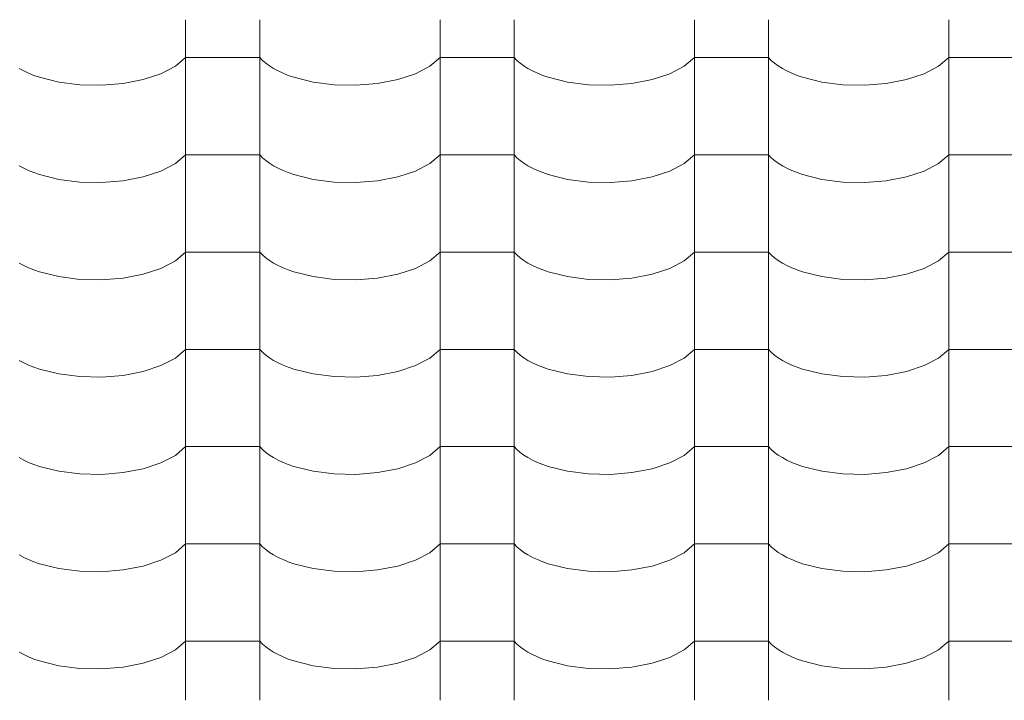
# Model space of a CAD drawing. Header units: millimetres. Extents: x -36478 to 31050, y -14815 to 11827.
# Tile 331 of 656: x -13374 to -12736, y 8977 to 9418. Entities that reach past the tile are written whole.
import ezdxf

# ---------------------------------------------------------------- set-up
doc = ezdxf.new("R2010")
doc.units = ezdxf.units.MM
doc.header["$MEASUREMENT"] = 0
doc.layers.add('Nové_Výplně - Povrchové', color=7, linetype='Continuous')

# ---------------------------------------------------------------- blocks, each defined once
blk = doc.blocks.new('*X13')
at = {"layer": 'Nové_Výplně - Povrchové', "color": 21, "linetype": 'Continuous', "lineweight": 20, "true_color": 0xffaaaa}
for p, q in [((-13266.72, 9418.5), (-13266.72, 9355.62)), ((-13218.69, 9418.5), (-13218.69, 9355.62)), ((-13101.72, 9418.5), (-13101.72, 9355.62)), ((-13053.69, 9418.5), (-13053.69, 9355.62)), ((-12936.72, 9418.5), (-12936.72, 9355.62)), ((-12888.69, 9418.5), (-12888.69, 9355.62)), ((-12771.72, 9418.5), (-12771.72, 9355.62)), ((-13282.7, 9383.41), (-13273.39, 9388.28)), ((-13273.39, 9388.28), (-13266.72, 9393.97)), ((-13242.71, 9393.97), (-13266.72, 9393.97)), ((-13218.69, 9393.97), (-13242.71, 9393.97)), ((-13218.69, 9393.97), (-13216.86, 9392.07)), ((-13216.86, 9392.07), (-13214.74, 9390.24)), ((-13214.74, 9390.24), (-13212.34, 9388.49)), ((-13212.34, 9388.49), (-13209.65, 9386.82)), ((-13117.7, 9383.41), (-13108.39, 9388.28)), ((-13108.39, 9388.28), (-13101.72, 9393.97)), ((-13077.71, 9393.97), (-13101.72, 9393.97)), ((-13053.69, 9393.97), (-13077.71, 9393.97)), ((-13053.69, 9393.97), (-13051.86, 9392.07)), ((-13051.86, 9392.07), (-13049.74, 9390.24)), ((-13049.74, 9390.24), (-13047.34, 9388.49)), ((-13047.34, 9388.49), (-13044.65, 9386.82)), ((-12952.7, 9383.41), (-12943.39, 9388.28)), ((-12943.39, 9388.28), (-12936.72, 9393.97)), ((-12912.71, 9393.97), (-12936.72, 9393.97)), ((-12888.69, 9393.97), (-12912.71, 9393.97)), ((-12888.69, 9393.97), (-12886.86, 9392.07)), ((-12886.86, 9392.07), (-12884.74, 9390.24)), ((-12884.74, 9390.24), (-12882.34, 9388.49)), ((-12882.34, 9388.49), (-12879.65, 9386.82)), ((-12787.7, 9383.41), (-12778.39, 9388.28)), ((-12778.39, 9388.28), (-12771.72, 9393.97)), ((-12747.71, 9393.97), (-12771.72, 9393.97)), ((-12723.69, 9393.97), (-12747.71, 9393.97)), ((-13374.65, 9386.82), (-13371.71, 9385.24)), ((-13371.71, 9385.24), (-13368.53, 9383.76)), ((-13368.53, 9383.76), (-13365.12, 9382.39)), ((-13365.12, 9382.39), (-13361.5, 9381.14)), ((-13294.18, 9379.62), (-13282.7, 9383.41)), ((-13209.65, 9386.82), (-13206.71, 9385.24)), ((-13206.71, 9385.24), (-13203.53, 9383.76)), ((-13203.53, 9383.76), (-13200.12, 9382.39)), ((-13200.12, 9382.39), (-13196.5, 9381.14)), ((-13129.18, 9379.62), (-13117.7, 9383.41)), ((-13044.65, 9386.82), (-13041.71, 9385.24)), ((-13041.71, 9385.24), (-13038.53, 9383.76)), ((-13038.53, 9383.76), (-13035.12, 9382.39)), ((-13035.12, 9382.39), (-13031.5, 9381.14)), ((-12964.18, 9379.62), (-12952.7, 9383.41)), ((-12879.65, 9386.82), (-12876.71, 9385.24)), ((-12876.71, 9385.24), (-12873.53, 9383.76)), ((-12873.53, 9383.76), (-12870.12, 9382.39)), ((-12870.12, 9382.39), (-12866.5, 9381.14)), ((-12799.18, 9379.62), (-12787.7, 9383.41)), ((-13361.5, 9381.14), (-13349.05, 9378.03)), ((-13349.05, 9378.03), (-13335.39, 9376.28)), ((-13335.39, 9376.28), (-13321.21, 9375.96)), ((-13321.21, 9375.96), (-13307.24, 9377.09)), ((-13307.24, 9377.09), (-13294.18, 9379.62)), ((-13196.5, 9381.14), (-13184.05, 9378.03)), ((-13184.05, 9378.03), (-13170.39, 9376.28)), ((-13170.39, 9376.28), (-13156.21, 9375.96)), ((-13156.21, 9375.96), (-13142.24, 9377.09)), ((-13142.24, 9377.09), (-13129.18, 9379.62)), ((-13031.5, 9381.14), (-13019.05, 9378.03)), ((-13019.05, 9378.03), (-13005.39, 9376.28)), ((-13005.39, 9376.28), (-12991.21, 9375.96)), ((-12991.21, 9375.96), (-12977.24, 9377.09)), ((-12977.24, 9377.09), (-12964.18, 9379.62)), ((-12866.5, 9381.14), (-12854.05, 9378.03)), ((-12854.05, 9378.03), (-12840.39, 9376.28)), ((-12840.39, 9376.28), (-12826.21, 9375.96)), ((-12826.21, 9375.96), (-12812.24, 9377.09)), ((-12812.24, 9377.09), (-12799.18, 9379.62)), ((-13266.72, 9355.39), (-13266.72, 9292.52)), ((-13218.69, 9355.39), (-13218.69, 9292.52)), ((-13101.72, 9355.39), (-13101.72, 9292.52)), ((-13053.69, 9355.39), (-13053.69, 9292.52)), ((-12936.72, 9355.39), (-12936.72, 9292.52)), ((-12888.69, 9355.39), (-12888.69, 9292.52)), ((-12771.72, 9355.39), (-12771.72, 9292.52)), ((-13273.39, 9325.17), (-13266.72, 9330.86)), ((-13242.71, 9330.86), (-13266.72, 9330.86)), ((-13218.69, 9330.86), (-13242.71, 9330.86)), ((-13218.69, 9330.86), (-13216.86, 9328.97)), ((-13108.39, 9325.17), (-13101.72, 9330.86)), ((-13077.71, 9330.86), (-13101.72, 9330.86)), ((-13053.69, 9330.86), (-13077.71, 9330.86)), ((-13053.69, 9330.86), (-13051.86, 9328.97)), ((-12943.39, 9325.17), (-12936.72, 9330.86)), ((-12912.71, 9330.86), (-12936.72, 9330.86)), ((-12888.69, 9330.86), (-12912.71, 9330.86)), ((-12888.69, 9330.86), (-12886.86, 9328.97)), ((-12778.39, 9325.17), (-12771.72, 9330.86)), ((-12747.71, 9330.86), (-12771.72, 9330.86)), ((-12723.69, 9330.86), (-12747.71, 9330.86)), ((-13282.7, 9320.31), (-13273.39, 9325.17)), ((-13216.86, 9328.97), (-13214.74, 9327.14)), ((-13214.74, 9327.14), (-13212.34, 9325.38)), ((-13212.34, 9325.38), (-13209.65, 9323.71)), ((-13117.7, 9320.31), (-13108.39, 9325.17)), ((-13051.86, 9328.97), (-13049.74, 9327.14)), ((-13049.74, 9327.14), (-13047.34, 9325.38)), ((-13047.34, 9325.38), (-13044.65, 9323.71)), ((-12952.7, 9320.31), (-12943.39, 9325.17)), ((-12886.86, 9328.97), (-12884.74, 9327.14)), ((-12884.74, 9327.14), (-12882.34, 9325.38)), ((-12882.34, 9325.38), (-12879.65, 9323.71)), ((-12787.7, 9320.31), (-12778.39, 9325.17)), ((-13374.65, 9323.71), (-13371.71, 9322.13)), ((-13371.71, 9322.13), (-13368.53, 9320.65)), ((-13368.53, 9320.65), (-13365.12, 9319.28)), ((-13365.12, 9319.28), (-13361.5, 9318.03)), ((-13361.5, 9318.03), (-13349.05, 9314.93)), ((-13294.18, 9316.51), (-13282.7, 9320.31)), ((-13209.65, 9323.71), (-13206.71, 9322.13)), ((-13206.71, 9322.13), (-13203.53, 9320.65)), ((-13203.53, 9320.65), (-13200.12, 9319.28)), ((-13200.12, 9319.28), (-13196.5, 9318.03)), ((-13196.5, 9318.03), (-13184.05, 9314.93)), ((-13129.18, 9316.51), (-13117.7, 9320.31)), ((-13044.65, 9323.71), (-13041.71, 9322.13)), ((-13041.71, 9322.13), (-13038.53, 9320.65)), ((-13038.53, 9320.65), (-13035.12, 9319.28)), ((-13035.12, 9319.28), (-13031.5, 9318.03)), ((-13031.5, 9318.03), (-13019.05, 9314.93)), ((-12964.18, 9316.51), (-12952.7, 9320.31)), ((-12879.65, 9323.71), (-12876.71, 9322.13)), ((-12876.71, 9322.13), (-12873.53, 9320.65)), ((-12873.53, 9320.65), (-12870.12, 9319.28)), ((-12870.12, 9319.28), (-12866.5, 9318.03)), ((-12866.5, 9318.03), (-12854.05, 9314.93)), ((-12799.18, 9316.51), (-12787.7, 9320.31)), ((-13349.05, 9314.93), (-13335.39, 9313.17)), ((-13335.39, 9313.17), (-13321.21, 9312.85)), ((-13321.21, 9312.85), (-13307.24, 9313.99)), ((-13307.24, 9313.99), (-13294.18, 9316.51)), ((-13184.05, 9314.93), (-13170.39, 9313.17)), ((-13170.39, 9313.17), (-13156.21, 9312.85)), ((-13156.21, 9312.85), (-13142.24, 9313.99)), ((-13142.24, 9313.99), (-13129.18, 9316.51)), ((-13019.05, 9314.93), (-13005.39, 9313.17)), ((-13005.39, 9313.17), (-12991.21, 9312.85)), ((-12991.21, 9312.85), (-12977.24, 9313.99)), ((-12977.24, 9313.99), (-12964.18, 9316.51)), ((-12854.05, 9314.93), (-12840.39, 9313.17)), ((-12840.39, 9313.17), (-12826.21, 9312.85)), ((-12826.21, 9312.85), (-12812.24, 9313.99)), ((-12812.24, 9313.99), (-12799.18, 9316.51)), ((-13266.72, 9292.29), (-13266.72, 9229.41)), ((-13218.69, 9292.29), (-13218.69, 9229.41)), ((-13101.72, 9292.29), (-13101.72, 9229.41)), ((-13053.69, 9292.29), (-13053.69, 9229.41)), ((-12936.72, 9292.29), (-12936.72, 9229.41)), ((-12888.69, 9292.29), (-12888.69, 9229.41)), ((-12771.72, 9292.29), (-12771.72, 9229.41)), ((-13273.39, 9262.07), (-13266.72, 9267.76)), ((-13242.71, 9267.76), (-13266.72, 9267.76)), ((-13218.69, 9267.76), (-13242.71, 9267.76)), ((-13218.69, 9267.76), (-13216.86, 9265.86)), ((-13108.39, 9262.07), (-13101.72, 9267.76)), ((-13077.71, 9267.76), (-13101.72, 9267.76)), ((-13053.69, 9267.76), (-13077.71, 9267.76)), ((-13053.69, 9267.76), (-13051.86, 9265.86)), ((-12943.39, 9262.07), (-12936.72, 9267.76)), ((-12912.71, 9267.76), (-12936.72, 9267.76)), ((-12888.69, 9267.76), (-12912.71, 9267.76)), ((-12888.69, 9267.76), (-12886.86, 9265.86)), ((-12778.39, 9262.07), (-12771.72, 9267.76)), ((-12747.71, 9267.76), (-12771.72, 9267.76)), ((-12723.69, 9267.76), (-12747.71, 9267.76)), ((-13374.65, 9260.61), (-13371.71, 9259.03)), ((-13282.7, 9257.2), (-13273.39, 9262.07)), ((-13216.86, 9265.86), (-13214.74, 9264.03)), ((-13214.74, 9264.03), (-13212.34, 9262.28)), ((-13212.34, 9262.28), (-13209.65, 9260.61)), ((-13209.65, 9260.61), (-13206.71, 9259.03)), ((-13117.7, 9257.2), (-13108.39, 9262.07)), ((-13051.86, 9265.86), (-13049.74, 9264.03)), ((-13049.74, 9264.03), (-13047.34, 9262.28)), ((-13047.34, 9262.28), (-13044.65, 9260.61)), ((-13044.65, 9260.61), (-13041.71, 9259.03)), ((-12952.7, 9257.2), (-12943.39, 9262.07)), ((-12886.86, 9265.86), (-12884.74, 9264.03)), ((-12884.74, 9264.03), (-12882.34, 9262.28)), ((-12882.34, 9262.28), (-12879.65, 9260.61)), ((-12879.65, 9260.61), (-12876.71, 9259.03)), ((-12787.7, 9257.2), (-12778.39, 9262.07)), ((-13371.71, 9259.03), (-13368.53, 9257.55)), ((-13368.53, 9257.55), (-13365.12, 9256.18)), ((-13365.12, 9256.18), (-13361.5, 9254.93)), ((-13361.5, 9254.93), (-13349.05, 9251.82)), ((-13294.18, 9253.41), (-13282.7, 9257.2)), ((-13206.71, 9259.03), (-13203.53, 9257.55)), ((-13203.53, 9257.55), (-13200.12, 9256.18)), ((-13200.12, 9256.18), (-13196.5, 9254.93)), ((-13196.5, 9254.93), (-13184.05, 9251.82)), ((-13129.18, 9253.41), (-13117.7, 9257.2)), ((-13041.71, 9259.03), (-13038.53, 9257.55)), ((-13038.53, 9257.55), (-13035.12, 9256.18)), ((-13035.12, 9256.18), (-13031.5, 9254.93)), ((-13031.5, 9254.93), (-13019.05, 9251.82)), ((-12964.18, 9253.41), (-12952.7, 9257.2)), ((-12876.71, 9259.03), (-12873.53, 9257.55)), ((-12873.53, 9257.55), (-12870.12, 9256.18)), ((-12870.12, 9256.18), (-12866.5, 9254.93)), ((-12866.5, 9254.93), (-12854.05, 9251.82)), ((-12799.18, 9253.41), (-12787.7, 9257.2)), ((-13349.05, 9251.82), (-13335.39, 9250.07)), ((-13335.39, 9250.07), (-13321.21, 9249.75)), ((-13321.21, 9249.75), (-13307.24, 9250.88)), ((-13307.24, 9250.88), (-13294.18, 9253.41)), ((-13184.05, 9251.82), (-13170.39, 9250.07)), ((-13170.39, 9250.07), (-13156.21, 9249.75)), ((-13156.21, 9249.75), (-13142.24, 9250.88)), ((-13142.24, 9250.88), (-13129.18, 9253.41)), ((-13019.05, 9251.82), (-13005.39, 9250.07)), ((-13005.39, 9250.07), (-12991.21, 9249.75)), ((-12991.21, 9249.75), (-12977.24, 9250.88)), ((-12977.24, 9250.88), (-12964.18, 9253.41)), ((-12854.05, 9251.82), (-12840.39, 9250.07)), ((-12840.39, 9250.07), (-12826.21, 9249.75)), ((-12826.21, 9249.75), (-12812.24, 9250.88)), ((-12812.24, 9250.88), (-12799.18, 9253.41)), ((-13266.72, 9229.18), (-13266.72, 9166.31)), ((-13218.69, 9229.18), (-13218.69, 9166.31)), ((-13101.72, 9229.18), (-13101.72, 9166.31)), ((-13053.69, 9229.18), (-13053.69, 9166.31)), ((-12936.72, 9229.18), (-12936.72, 9166.31)), ((-12888.69, 9229.18), (-12888.69, 9166.31)), ((-12771.72, 9229.18), (-12771.72, 9166.31)), ((-13273.39, 9198.96), (-13266.72, 9204.65)), ((-13242.71, 9204.65), (-13266.72, 9204.65)), ((-13218.69, 9204.65), (-13242.71, 9204.65)), ((-13218.69, 9204.65), (-13216.86, 9202.76)), ((-13108.39, 9198.96), (-13101.72, 9204.65)), ((-13077.71, 9204.65), (-13101.72, 9204.65)), ((-13053.69, 9204.65), (-13077.71, 9204.65)), ((-13053.69, 9204.65), (-13051.86, 9202.76)), ((-12943.39, 9198.96), (-12936.72, 9204.65)), ((-12912.71, 9204.65), (-12936.72, 9204.65)), ((-12888.69, 9204.65), (-12912.71, 9204.65)), ((-12888.69, 9204.65), (-12886.86, 9202.76)), ((-12778.39, 9198.96), (-12771.72, 9204.65)), ((-12747.71, 9204.65), (-12771.72, 9204.65)), ((-12723.69, 9204.65), (-12747.71, 9204.65)), ((-13374.65, 9197.5), (-13371.71, 9195.92)), ((-13282.7, 9194.1), (-13273.39, 9198.96)), ((-13216.86, 9202.76), (-13214.74, 9200.93)), ((-13214.74, 9200.93), (-13212.34, 9199.17)), ((-13212.34, 9199.17), (-13209.65, 9197.5)), ((-13209.65, 9197.5), (-13206.71, 9195.92)), ((-13117.7, 9194.1), (-13108.39, 9198.96)), ((-13051.86, 9202.76), (-13049.74, 9200.93)), ((-13049.74, 9200.93), (-13047.34, 9199.17)), ((-13047.34, 9199.17), (-13044.65, 9197.5)), ((-13044.65, 9197.5), (-13041.71, 9195.92)), ((-12952.7, 9194.1), (-12943.39, 9198.96)), ((-12886.86, 9202.76), (-12884.74, 9200.93)), ((-12884.74, 9200.93), (-12882.34, 9199.17)), ((-12882.34, 9199.17), (-12879.65, 9197.5)), ((-12879.65, 9197.5), (-12876.71, 9195.92)), ((-12787.7, 9194.1), (-12778.39, 9198.96)), ((-13371.71, 9195.92), (-13368.53, 9194.45)), ((-13368.53, 9194.45), (-13365.12, 9193.08)), ((-13365.12, 9193.08), (-13361.5, 9191.82)), ((-13361.5, 9191.82), (-13349.05, 9188.72)), ((-13307.24, 9187.78), (-13294.18, 9190.3)), ((-13294.18, 9190.3), (-13282.7, 9194.1)), ((-13206.71, 9195.92), (-13203.53, 9194.45)), ((-13203.53, 9194.45), (-13200.12, 9193.08)), ((-13200.12, 9193.08), (-13196.5, 9191.82)), ((-13196.5, 9191.82), (-13184.05, 9188.72)), ((-13142.24, 9187.78), (-13129.18, 9190.3)), ((-13129.18, 9190.3), (-13117.7, 9194.1)), ((-13041.71, 9195.92), (-13038.53, 9194.45)), ((-13038.53, 9194.45), (-13035.12, 9193.08)), ((-13035.12, 9193.08), (-13031.5, 9191.82)), ((-13031.5, 9191.82), (-13019.05, 9188.72)), ((-12977.24, 9187.78), (-12964.18, 9190.3)), ((-12964.18, 9190.3), (-12952.7, 9194.1)), ((-12876.71, 9195.92), (-12873.53, 9194.45)), ((-12873.53, 9194.45), (-12870.12, 9193.08)), ((-12870.12, 9193.08), (-12866.5, 9191.82)), ((-12866.5, 9191.82), (-12854.05, 9188.72)), ((-12812.24, 9187.78), (-12799.18, 9190.3)), ((-12799.18, 9190.3), (-12787.7, 9194.1)), ((-13349.05, 9188.72), (-13335.39, 9186.96)), ((-13335.39, 9186.96), (-13321.21, 9186.64)), ((-13321.21, 9186.64), (-13307.24, 9187.78)), ((-13184.05, 9188.72), (-13170.39, 9186.96)), ((-13170.39, 9186.96), (-13156.21, 9186.64)), ((-13156.21, 9186.64), (-13142.24, 9187.78)), ((-13019.05, 9188.72), (-13005.39, 9186.96)), ((-13005.39, 9186.96), (-12991.21, 9186.64)), ((-12991.21, 9186.64), (-12977.24, 9187.78)), ((-12854.05, 9188.72), (-12840.39, 9186.96)), ((-12840.39, 9186.96), (-12826.21, 9186.64)), ((-12826.21, 9186.64), (-12812.24, 9187.78)), ((-13266.72, 9166.08), (-13266.72, 9103.2)), ((-13218.69, 9166.08), (-13218.69, 9103.2)), ((-13101.72, 9166.08), (-13101.72, 9103.2)), ((-13053.69, 9166.08), (-13053.69, 9103.2)), ((-12936.72, 9166.08), (-12936.72, 9103.2)), ((-12888.69, 9166.08), (-12888.69, 9103.2)), ((-12771.72, 9166.08), (-12771.72, 9103.2)), ((-13273.39, 9135.86), (-13266.72, 9141.55)), ((-13242.71, 9141.55), (-13266.72, 9141.55)), ((-13218.69, 9141.55), (-13242.71, 9141.55)), ((-13218.69, 9141.55), (-13216.86, 9139.65)), ((-13216.86, 9139.65), (-13214.74, 9137.82)), ((-13108.39, 9135.86), (-13101.72, 9141.55)), ((-13077.71, 9141.55), (-13101.72, 9141.55)), ((-13053.69, 9141.55), (-13077.71, 9141.55)), ((-13053.69, 9141.55), (-13051.86, 9139.65)), ((-13051.86, 9139.65), (-13049.74, 9137.82)), ((-12943.39, 9135.86), (-12936.72, 9141.55)), ((-12912.71, 9141.55), (-12936.72, 9141.55)), ((-12888.69, 9141.55), (-12912.71, 9141.55)), ((-12888.69, 9141.55), (-12886.86, 9139.65)), ((-12886.86, 9139.65), (-12884.74, 9137.82)), ((-12778.39, 9135.86), (-12771.72, 9141.55)), ((-12747.71, 9141.55), (-12771.72, 9141.55)), ((-12723.69, 9141.55), (-12747.71, 9141.55)), ((-13374.65, 9134.4), (-13371.71, 9132.82)), ((-13371.71, 9132.82), (-13368.53, 9131.34)), ((-13282.7, 9130.99), (-13273.39, 9135.86)), ((-13214.74, 9137.82), (-13212.34, 9136.07)), ((-13212.34, 9136.07), (-13209.65, 9134.4)), ((-13209.65, 9134.4), (-13206.71, 9132.82)), ((-13206.71, 9132.82), (-13203.53, 9131.34)), ((-13117.7, 9130.99), (-13108.39, 9135.86)), ((-13049.74, 9137.82), (-13047.34, 9136.07)), ((-13047.34, 9136.07), (-13044.65, 9134.4)), ((-13044.65, 9134.4), (-13041.71, 9132.82)), ((-13041.71, 9132.82), (-13038.53, 9131.34)), ((-12952.7, 9130.99), (-12943.39, 9135.86)), ((-12884.74, 9137.82), (-12882.34, 9136.07)), ((-12882.34, 9136.07), (-12879.65, 9134.4)), ((-12879.65, 9134.4), (-12876.71, 9132.82)), ((-12876.71, 9132.82), (-12873.53, 9131.34)), ((-12787.7, 9130.99), (-12778.39, 9135.86)), ((-13368.53, 9131.34), (-13365.12, 9129.97)), ((-13365.12, 9129.97), (-13361.5, 9128.72)), ((-13361.5, 9128.72), (-13349.05, 9125.61)), ((-13307.24, 9124.67), (-13294.18, 9127.2)), ((-13294.18, 9127.2), (-13282.7, 9130.99)), ((-13203.53, 9131.34), (-13200.12, 9129.97)), ((-13200.12, 9129.97), (-13196.5, 9128.72)), ((-13196.5, 9128.72), (-13184.05, 9125.61)), ((-13142.24, 9124.67), (-13129.18, 9127.2)), ((-13129.18, 9127.2), (-13117.7, 9130.99)), ((-13038.53, 9131.34), (-13035.12, 9129.97)), ((-13035.12, 9129.97), (-13031.5, 9128.72)), ((-13031.5, 9128.72), (-13019.05, 9125.61)), ((-12977.24, 9124.67), (-12964.18, 9127.2)), ((-12964.18, 9127.2), (-12952.7, 9130.99)), ((-12873.53, 9131.34), (-12870.12, 9129.97)), ((-12870.12, 9129.97), (-12866.5, 9128.72)), ((-12866.5, 9128.72), (-12854.05, 9125.61)), ((-12812.24, 9124.67), (-12799.18, 9127.2)), ((-12799.18, 9127.2), (-12787.7, 9130.99)), ((-13349.05, 9125.61), (-13335.39, 9123.86)), ((-13335.39, 9123.86), (-13321.21, 9123.54)), ((-13321.21, 9123.54), (-13307.24, 9124.67)), ((-13184.05, 9125.61), (-13170.39, 9123.86)), ((-13170.39, 9123.86), (-13156.21, 9123.54)), ((-13156.21, 9123.54), (-13142.24, 9124.67)), ((-13019.05, 9125.61), (-13005.39, 9123.86)), ((-13005.39, 9123.86), (-12991.21, 9123.54)), ((-12991.21, 9123.54), (-12977.24, 9124.67)), ((-12854.05, 9125.61), (-12840.39, 9123.86)), ((-12840.39, 9123.86), (-12826.21, 9123.54)), ((-12826.21, 9123.54), (-12812.24, 9124.67)), ((-13266.72, 9102.98), (-13266.72, 9040.1)), ((-13218.69, 9102.98), (-13218.69, 9040.1)), ((-13101.72, 9102.98), (-13101.72, 9040.1)), ((-13053.69, 9102.98), (-13053.69, 9040.1)), ((-12936.72, 9102.98), (-12936.72, 9040.1)), ((-12888.69, 9102.98), (-12888.69, 9040.1)), ((-12771.72, 9102.98), (-12771.72, 9040.1)), ((-13273.39, 9072.75), (-13266.72, 9078.44)), ((-13242.71, 9078.44), (-13266.72, 9078.44)), ((-13218.69, 9078.44), (-13242.71, 9078.44)), ((-13218.69, 9078.44), (-13216.86, 9076.55)), ((-13216.86, 9076.55), (-13214.74, 9074.72)), ((-13108.39, 9072.75), (-13101.72, 9078.44)), ((-13077.71, 9078.44), (-13101.72, 9078.44)), ((-13053.69, 9078.44), (-13077.71, 9078.44)), ((-13053.69, 9078.44), (-13051.86, 9076.55)), ((-13051.86, 9076.55), (-13049.74, 9074.72)), ((-12943.39, 9072.75), (-12936.72, 9078.44)), ((-12912.71, 9078.44), (-12936.72, 9078.44)), ((-12888.69, 9078.44), (-12912.71, 9078.44)), ((-12888.69, 9078.44), (-12886.86, 9076.55)), ((-12886.86, 9076.55), (-12884.74, 9074.72)), ((-12778.39, 9072.75), (-12771.72, 9078.44)), ((-12747.71, 9078.44), (-12771.72, 9078.44)), ((-12723.69, 9078.44), (-12747.71, 9078.44)), ((-13374.65, 9071.29), (-13371.71, 9069.71)), ((-13371.71, 9069.71), (-13368.53, 9068.24)), ((-13282.7, 9067.89), (-13273.39, 9072.75)), ((-13214.74, 9074.72), (-13212.34, 9072.96)), ((-13212.34, 9072.96), (-13209.65, 9071.29)), ((-13209.65, 9071.29), (-13206.71, 9069.71)), ((-13206.71, 9069.71), (-13203.53, 9068.24)), ((-13117.7, 9067.89), (-13108.39, 9072.75)), ((-13049.74, 9074.72), (-13047.34, 9072.96)), ((-13047.34, 9072.96), (-13044.65, 9071.29)), ((-13044.65, 9071.29), (-13041.71, 9069.71)), ((-13041.71, 9069.71), (-13038.53, 9068.24)), ((-12952.7, 9067.89), (-12943.39, 9072.75)), ((-12884.74, 9074.72), (-12882.34, 9072.96)), ((-12882.34, 9072.96), (-12879.65, 9071.29)), ((-12879.65, 9071.29), (-12876.71, 9069.71)), ((-12876.71, 9069.71), (-12873.53, 9068.24)), ((-12787.7, 9067.89), (-12778.39, 9072.75)), ((-13368.53, 9068.24), (-13365.12, 9066.87)), ((-13365.12, 9066.87), (-13361.5, 9065.61)), ((-13361.5, 9065.61), (-13349.05, 9062.51)), ((-13349.05, 9062.51), (-13335.39, 9060.75)), ((-13307.24, 9061.57), (-13294.18, 9064.1)), ((-13294.18, 9064.1), (-13282.7, 9067.89)), ((-13203.53, 9068.24), (-13200.12, 9066.87)), ((-13200.12, 9066.87), (-13196.5, 9065.61)), ((-13196.5, 9065.61), (-13184.05, 9062.51)), ((-13184.05, 9062.51), (-13170.39, 9060.75)), ((-13142.24, 9061.57), (-13129.18, 9064.1)), ((-13129.18, 9064.1), (-13117.7, 9067.89)), ((-13038.53, 9068.24), (-13035.12, 9066.87)), ((-13035.12, 9066.87), (-13031.5, 9065.61)), ((-13031.5, 9065.61), (-13019.05, 9062.51)), ((-13019.05, 9062.51), (-13005.39, 9060.75)), ((-12977.24, 9061.57), (-12964.18, 9064.1)), ((-12964.18, 9064.1), (-12952.7, 9067.89)), ((-12873.53, 9068.24), (-12870.12, 9066.87)), ((-12870.12, 9066.87), (-12866.5, 9065.61)), ((-12866.5, 9065.61), (-12854.05, 9062.51)), ((-12854.05, 9062.51), (-12840.39, 9060.75)), ((-12812.24, 9061.57), (-12799.18, 9064.1)), ((-12799.18, 9064.1), (-12787.7, 9067.89)), ((-13335.39, 9060.75), (-13321.21, 9060.44)), ((-13321.21, 9060.44), (-13307.24, 9061.57)), ((-13170.39, 9060.75), (-13156.21, 9060.44)), ((-13156.21, 9060.44), (-13142.24, 9061.57)), ((-13005.39, 9060.75), (-12991.21, 9060.44)), ((-12991.21, 9060.44), (-12977.24, 9061.57)), ((-12840.39, 9060.75), (-12826.21, 9060.44)), ((-12826.21, 9060.44), (-12812.24, 9061.57)), ((-13266.72, 9039.87), (-13266.72, 8976.99)), ((-13218.69, 9039.87), (-13218.69, 8976.99)), ((-13101.72, 9039.87), (-13101.72, 8976.99)), ((-13053.69, 9039.87), (-13053.69, 8976.99)), ((-12936.72, 9039.87), (-12936.72, 8976.99)), ((-12888.69, 9039.87), (-12888.69, 8976.99)), ((-12771.72, 9039.87), (-12771.72, 8976.99)), ((-13273.39, 9009.65), (-13266.72, 9015.34)), ((-13242.71, 9015.34), (-13266.72, 9015.34)), ((-13218.69, 9015.34), (-13242.71, 9015.34)), ((-13218.69, 9015.34), (-13216.86, 9013.44)), ((-13216.86, 9013.44), (-13214.74, 9011.61)), ((-13214.74, 9011.61), (-13212.34, 9009.86)), ((-13108.39, 9009.65), (-13101.72, 9015.34)), ((-13077.71, 9015.34), (-13101.72, 9015.34)), ((-13053.69, 9015.34), (-13077.71, 9015.34)), ((-13053.69, 9015.34), (-13051.86, 9013.44)), ((-13051.86, 9013.44), (-13049.74, 9011.61)), ((-13049.74, 9011.61), (-13047.34, 9009.86)), ((-12943.39, 9009.65), (-12936.72, 9015.34)), ((-12912.71, 9015.34), (-12936.72, 9015.34)), ((-12888.69, 9015.34), (-12912.71, 9015.34)), ((-12888.69, 9015.34), (-12886.86, 9013.44)), ((-12886.86, 9013.44), (-12884.74, 9011.61)), ((-12884.74, 9011.61), (-12882.34, 9009.86)), ((-12778.39, 9009.65), (-12771.72, 9015.34)), ((-12747.71, 9015.34), (-12771.72, 9015.34)), ((-12723.69, 9015.34), (-12747.71, 9015.34)), ((-13374.65, 9008.19), (-13371.71, 9006.61)), ((-13371.71, 9006.61), (-13368.53, 9005.13)), ((-13368.53, 9005.13), (-13365.12, 9003.76)), ((-13282.7, 9004.78), (-13273.39, 9009.65)), ((-13212.34, 9009.86), (-13209.65, 9008.19)), ((-13209.65, 9008.19), (-13206.71, 9006.61)), ((-13206.71, 9006.61), (-13203.53, 9005.13)), ((-13203.53, 9005.13), (-13200.12, 9003.76)), ((-13117.7, 9004.78), (-13108.39, 9009.65)), ((-13047.34, 9009.86), (-13044.65, 9008.19)), ((-13044.65, 9008.19), (-13041.71, 9006.61)), ((-13041.71, 9006.61), (-13038.53, 9005.13)), ((-13038.53, 9005.13), (-13035.12, 9003.76)), ((-12952.7, 9004.78), (-12943.39, 9009.65)), ((-12882.34, 9009.86), (-12879.65, 9008.19)), ((-12879.65, 9008.19), (-12876.71, 9006.61)), ((-12876.71, 9006.61), (-12873.53, 9005.13)), ((-12873.53, 9005.13), (-12870.12, 9003.76)), ((-12787.7, 9004.78), (-12778.39, 9009.65)), ((-13365.12, 9003.76), (-13361.5, 9002.51)), ((-13361.5, 9002.51), (-13349.05, 8999.41)), ((-13349.05, 8999.41), (-13335.39, 8997.65)), ((-13307.24, 8998.46), (-13294.18, 9000.99)), ((-13294.18, 9000.99), (-13282.7, 9004.78)), ((-13200.12, 9003.76), (-13196.5, 9002.51)), ((-13196.5, 9002.51), (-13184.05, 8999.41)), ((-13184.05, 8999.41), (-13170.39, 8997.65)), ((-13142.24, 8998.46), (-13129.18, 9000.99)), ((-13129.18, 9000.99), (-13117.7, 9004.78)), ((-13035.12, 9003.76), (-13031.5, 9002.51)), ((-13031.5, 9002.51), (-13019.05, 8999.41)), ((-13019.05, 8999.41), (-13005.39, 8997.65)), ((-12977.24, 8998.46), (-12964.18, 9000.99)), ((-12964.18, 9000.99), (-12952.7, 9004.78)), ((-12870.12, 9003.76), (-12866.5, 9002.51)), ((-12866.5, 9002.51), (-12854.05, 8999.41)), ((-12854.05, 8999.41), (-12840.39, 8997.65)), ((-12812.24, 8998.46), (-12799.18, 9000.99)), ((-12799.18, 9000.99), (-12787.7, 9004.78)), ((-13335.39, 8997.65), (-13321.21, 8997.33)), ((-13321.21, 8997.33), (-13307.24, 8998.46)), ((-13170.39, 8997.65), (-13156.21, 8997.33)), ((-13156.21, 8997.33), (-13142.24, 8998.46)), ((-13005.39, 8997.65), (-12991.21, 8997.33)), ((-12991.21, 8997.33), (-12977.24, 8998.46)), ((-12840.39, 8997.65), (-12826.21, 8997.33)), ((-12826.21, 8997.33), (-12812.24, 8998.46))]:
    blk.add_line(p, q, dxfattribs=at)
blk = doc.blocks.new('výplň_6_1', base_point=(0, 0))
at = {"layer": 'Nové_Výplně - Povrchové', "color": 21, "linetype": 'Continuous', "lineweight": 20, "true_color": 0xffaaaa}
blk.add_blockref('*X13', (0, 0), dxfattribs=at)

msp = doc.modelspace()

# ---------------------------------------------------------------- block references
at = {"layer": 'Nové_Výplně - Povrchové', "color": 21, "linetype": 'Continuous', "lineweight": 20, "true_color": 0xffaaaa}
msp.add_blockref('výplň_6_1', (0, 0), dxfattribs=at)

doc.saveas('drawing.dxf')
